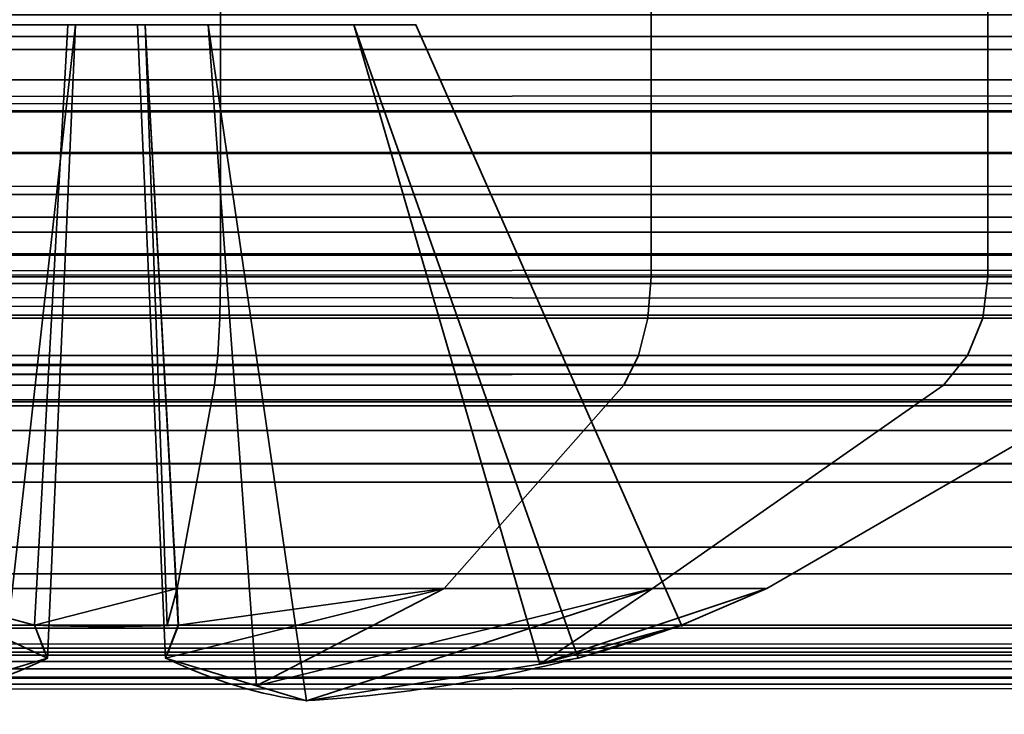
# Model space of a CAD drawing. Header units: millimetres. Extents: x -603 to 3703, y -121 to 193.
# Tile 637 of 656: x 1873.18 to 1876.84, y 12.94 to 15.52. Entities that reach past the tile are written whole.
import ezdxf

# ---------------------------------------------------------------- set-up
doc = ezdxf.new("R2010")
doc.units = ezdxf.units.MM
doc.layers.add('152', color=7, linetype='Continuous', true_color=0xffffff)

# ---------------------------------------------------------------- blocks, each defined once
blk = doc.blocks.new('UG_SURFACE_064')
at = {"layer": '152', "color": 156, "linetype": 'Continuous', "lineweight": 35}
for points in [[(1873.9233, 16, -6.7778), (1873.9233, 14.5629, -6.7778), (1872.2485, 14.5629, -6.6018), (1872.2485, 16, -6.6018)], [(1872.2485, 16, 1.1018), (1872.2485, 14.5629, 1.1018), (1873.9233, 14.5629, 1.2778), (1873.9233, 16, 1.2778)], [(1875.525, 16, -6.2574), (1875.525, 14.5629, -6.2574), (1873.9233, 14.5629, -6.7778), (1873.9233, 16, -6.7778)], [(1873.9233, 16, 1.2778), (1873.9233, 14.5629, 1.2778), (1875.525, 14.5629, 0.7574), (1875.525, 16, 0.7574)], [(1876.7766, 16, -5.1305), (1876.7766, 14.5629, -5.1305), (1875.525, 14.5629, -6.2574), (1875.525, 16, -6.2574)], [(1875.525, 16, 0.7574), (1875.525, 14.5629, 0.7574), (1876.7766, 14.5629, -0.3695), (1876.7766, 16, -0.3695)], [(1877.4616, 16, -3.592), (1877.4616, 14.5629, -3.592), (1876.7766, 14.5629, -5.1305), (1876.7766, 16, -5.1305)], [(1876.7766, 16, -0.3695), (1876.7766, 14.5629, -0.3695), (1877.4616, 14.5629, -1.908), (1877.4616, 16, -1.908)], [(1873.385, 15.5, -3.67), (1873.1221, 15.5, -3.1279), (1872.7566, 12.9856, -3.4934), (1873.1157, 13.0946, -4.1851)], [(1873.1157, 13.0946, -1.3149), (1872.7566, 12.9856, -2.0066), (1873.1221, 15.5, -2.3721), (1873.385, 15.5, -1.83)], [(1873.1157, 13.0946, -4.1851), (1873.2809, 13.1448, -4.5034), (1873.385, 15.5, -3.67)], [(1873.385, 15.5, -1.83), (1873.2809, 13.1448, -0.9966), (1873.1157, 13.0946, -1.3149)], [(1873.8779, 15.5, -2.3721), (1873.1221, 15.5, -3.1279), (1873.8779, 15.5, -3.1279)], [(1873.1221, 15.5, -3.1279), (1873.8779, 15.5, -2.3721), (1873.1221, 15.5, -2.3721)], [(1873.615, 15.5, -3.67), (1873.8779, 15.5, -3.1279), (1873.1221, 15.5, -3.1279), (1873.385, 15.5, -3.67)], [(1873.385, 15.5, -1.83), (1873.1221, 15.5, -2.3721), (1873.8779, 15.5, -2.3721), (1873.615, 15.5, -1.83)], [(1873.6438, 15.5, -3.9), (1873.3562, 15.5, -3.9), (1873.2328, 13.2673, -4.8875), (1873.7252, 13.2673, -4.8875)], [(1873.2328, 13.2673, -4.8875), (1873.3562, 15.5, -3.9), (1873.385, 15.5, -3.67), (1873.2809, 13.1448, -4.5034)], [(1873.2809, 13.1448, -0.9966), (1873.385, 15.5, -1.83), (1873.3562, 15.5, -1.6), (1873.2328, 13.2673, -0.6125)], [(1873.7252, 13.2673, -0.6125), (1873.2328, 13.2673, -0.6125), (1873.3562, 15.5, -1.6), (1873.6438, 15.5, -1.6)], [(1873.385, 15.5, -3.67), (1873.3562, 15.5, -3.9), (1873.6438, 15.5, -3.9), (1873.615, 15.5, -3.67)], [(1873.615, 15.5, -1.83), (1873.6438, 15.5, -1.6), (1873.3562, 15.5, -1.6), (1873.385, 15.5, -1.83)], [(1873.8779, 15.5, -3.1279), (1873.615, 15.5, -3.67), (1873.7192, 13.1448, -4.5034), (1874.0582, 13.0418, -3.8501)], [(1873.7192, 13.1448, -4.5034), (1873.615, 15.5, -3.67), (1873.6438, 15.5, -3.9), (1873.7671, 13.2673, -4.8875)], [(1873.7671, 13.2673, -0.6125), (1873.6438, 15.5, -1.6), (1873.615, 15.5, -1.83), (1873.7192, 13.1448, -0.9966)], [(1874.0582, 13.0418, -1.6499), (1873.7192, 13.1448, -0.9966), (1873.615, 15.5, -1.83), (1873.8779, 15.5, -2.3721)], [(1873.7252, 13.2673, -4.8875), (1873.7671, 13.2673, -4.8875), (1873.6438, 15.5, -3.9)], [(1873.6438, 15.5, -1.6), (1873.7671, 13.2673, -0.6125), (1873.7252, 13.2673, -0.6125)], [(1873.8779, 15.5, -3.1279), (1874.42, 15.5, -2.865), (1874.42, 15.5, -2.635), (1873.8779, 15.5, -2.3721)], [(1874.42, 15.5, -2.865), (1873.8779, 15.5, -3.1279), (1874.2434, 12.9856, -3.4934), (1875.1104, 13.1223, -3.0434)], [(1874.0582, 13.0418, -3.8501), (1874.2434, 12.9856, -3.4934), (1873.8779, 15.5, -3.1279)], [(1873.8779, 15.5, -2.3721), (1874.2434, 12.9856, -2.0066), (1874.0582, 13.0418, -1.6499)], [(1875.1104, 13.1223, -2.4566), (1874.2434, 12.9856, -2.0066), (1873.8779, 15.5, -2.3721), (1874.42, 15.5, -2.635)], [(1875.6375, 13.2673, -3.0172), (1874.65, 15.5, -2.8938), (1874.42, 15.5, -2.865), (1875.2534, 13.1448, -2.9692)], [(1874.42, 15.5, -2.865), (1874.65, 15.5, -2.8938), (1874.65, 15.5, -2.6063), (1874.42, 15.5, -2.635)], [(1875.1104, 13.1223, -3.0434), (1875.2534, 13.1448, -2.9692), (1874.42, 15.5, -2.865)], [(1874.42, 15.5, -2.635), (1875.2534, 13.1448, -2.5308), (1875.1104, 13.1223, -2.4566)], [(1875.2534, 13.1448, -2.5308), (1874.42, 15.5, -2.635), (1874.65, 15.5, -2.6063), (1875.6375, 13.2673, -2.4828)], [(1875.6375, 13.2673, -2.4828), (1874.65, 15.5, -2.6063), (1874.65, 15.5, -2.8938), (1875.6375, 13.2673, -3.0172)], [(1872.2485, 14.5629, -6.6018), (1873.9233, 14.5629, -6.7778), (1873.9208, 14.4092, -6.7537), (1872.2559, 14.4092, -6.5787)], [(1873.9233, 14.5629, 1.2778), (1872.2485, 14.5629, 1.1018), (1872.2559, 14.4092, 1.0787), (1873.9208, 14.4092, 1.2537)], [(1873.9233, 14.5629, -6.7778), (1875.525, 14.5629, -6.2574), (1875.5128, 14.4092, -6.2364), (1873.9208, 14.4092, -6.7537)], [(1875.525, 14.5629, 0.7574), (1873.9233, 14.5629, 1.2778), (1873.9208, 14.4092, 1.2537), (1875.5128, 14.4092, 0.7364)], [(1875.525, 14.5629, -6.2574), (1876.7766, 14.5629, -5.1305), (1876.7569, 14.4092, -5.1163), (1875.5128, 14.4092, -6.2364)], [(1876.7766, 14.5629, -0.3695), (1875.525, 14.5629, 0.7574), (1875.5128, 14.4092, 0.7364), (1876.7569, 14.4092, -0.3837)], [(1876.7766, 14.5629, -5.1305), (1877.4616, 14.5629, -3.592), (1877.4378, 14.4092, -3.587), (1876.7569, 14.4092, -5.1163)], [(1877.4616, 14.5629, -1.908), (1876.7766, 14.5629, -0.3695), (1876.7569, 14.4092, -0.3837), (1877.4378, 14.4092, -1.913)], [(1872.2559, 14.4092, -6.5787), (1873.9208, 14.4092, -6.7537), (1873.9134, 14.2703, -6.6838), (1872.2777, 14.2703, -6.5119)], [(1873.9208, 14.4092, 1.2537), (1872.2559, 14.4092, 1.0787), (1872.2777, 14.2703, 1.0119), (1873.9134, 14.2703, 1.1838)], [(1873.9208, 14.4092, -6.7537), (1875.5128, 14.4092, -6.2364), (1875.4777, 14.2703, -6.1755), (1873.9134, 14.2703, -6.6838)], [(1875.5128, 14.4092, 0.7364), (1873.9208, 14.4092, 1.2537), (1873.9134, 14.2703, 1.1838), (1875.4777, 14.2703, 0.6755)], [(1875.5128, 14.4092, -6.2364), (1876.7569, 14.4092, -5.1163), (1876.7, 14.2703, -5.075), (1875.4777, 14.2703, -6.1755)], [(1876.7569, 14.4092, -0.3837), (1875.5128, 14.4092, 0.7364), (1875.4777, 14.2703, 0.6755), (1876.7, 14.2703, -0.425)], [(1876.7569, 14.4092, -5.1163), (1877.4378, 14.4092, -3.587), (1877.369, 14.2703, -3.5724), (1876.7, 14.2703, -5.075)], [(1877.4378, 14.4092, -1.913), (1876.7569, 14.4092, -0.3837), (1876.7, 14.2703, -0.425), (1877.369, 14.2703, -1.9276)], [(1872.2777, 14.2703, -6.5119), (1873.9134, 14.2703, -6.6838), (1873.902, 14.1598, -6.5748), (1872.3116, 14.1598, -6.4076)], [(1873.9134, 14.2703, 1.1838), (1872.2777, 14.2703, 1.0119), (1872.3116, 14.1598, 0.9076), (1873.902, 14.1598, 1.0748)], [(1873.9134, 14.2703, -6.6838), (1875.4777, 14.2703, -6.1755), (1875.423, 14.1598, -6.0806), (1873.902, 14.1598, -6.5748)], [(1875.4777, 14.2703, 0.6755), (1873.9134, 14.2703, 1.1838), (1873.902, 14.1598, 1.0748), (1875.423, 14.1598, 0.5806)], [(1875.4777, 14.2703, -6.1755), (1876.7, 14.2703, -5.075), (1876.6114, 14.1598, -5.0105), (1875.423, 14.1598, -6.0806)], [(1876.7, 14.2703, -0.425), (1875.4777, 14.2703, 0.6755), (1875.423, 14.1598, 0.5806), (1876.6114, 14.1598, -0.4895)], [(1876.7, 14.2703, -5.075), (1877.369, 14.2703, -3.5724), (1877.2618, 14.1598, -3.5496), (1876.6114, 14.1598, -5.0105)], [(1877.369, 14.2703, -1.9276), (1876.7, 14.2703, -0.425), (1876.6114, 14.1598, -0.4895), (1877.2618, 14.1598, -1.9504)], [(1872.3116, 14.1598, -6.4076), (1873.902, 14.1598, -6.5748), (1873.7624, 13.404, -5.2458), (1872.7245, 13.404, -5.1367)], [(1873.902, 14.1598, 1.0748), (1872.3116, 14.1598, 0.9076), (1872.7245, 13.404, -0.3633), (1873.7624, 13.404, -0.2542)], [(1873.902, 14.1598, -6.5748), (1875.423, 14.1598, -6.0806), (1874.7548, 13.404, -4.9233), (1873.7624, 13.404, -5.2458)], [(1875.423, 14.1598, 0.5806), (1873.902, 14.1598, 1.0748), (1873.7624, 13.404, -0.2542), (1874.7548, 13.404, -0.5767)], [(1875.423, 14.1598, -6.0806), (1876.6114, 14.1598, -5.0105), (1875.5302, 13.404, -4.2251), (1874.7548, 13.404, -4.9233)], [(1876.6114, 14.1598, -0.4895), (1875.423, 14.1598, 0.5806), (1874.7548, 13.404, -0.5767), (1875.5302, 13.404, -1.2749)], [(1876.6114, 14.1598, -5.0105), (1877.2618, 14.1598, -3.5496), (1875.9546, 13.404, -3.2718), (1875.5302, 13.404, -4.2251)], [(1877.2618, 14.1598, -1.9504), (1876.6114, 14.1598, -0.4895), (1875.5302, 13.404, -1.2749), (1875.9546, 13.404, -2.2282)], [(1877.2618, 14.1598, -3.5496), (1877.2618, 14.1598, -1.9504), (1875.9546, 13.404, -2.2282), (1875.9546, 13.404, -3.2718)], [(1872.7245, 13.404, -5.1367), (1873.2328, 13.2673, -4.8875), (1873.2809, 13.1448, -4.5034)], [(1873.2328, 13.2673, -4.8875), (1872.7245, 13.404, -5.1367), (1873.7624, 13.404, -5.2458)], [(1873.7624, 13.404, -0.2542), (1872.7245, 13.404, -0.3633), (1873.2328, 13.2673, -0.6125)], [(1872.7245, 13.404, -0.3633), (1873.1157, 13.0946, -1.3149), (1873.2809, 13.1448, -0.9966)], [(1873.2809, 13.1448, -0.9966), (1873.2328, 13.2673, -0.6125), (1872.7245, 13.404, -0.3633)], [(1873.2809, 13.1448, -4.5034), (1873.1157, 13.0946, -4.1851), (1872.7245, 13.404, -5.1367)], [(1873.7624, 13.404, -5.2458), (1873.7252, 13.2673, -4.8875), (1873.2328, 13.2673, -4.8875)], [(1873.2328, 13.2673, -0.6125), (1873.7252, 13.2673, -0.6125), (1873.7624, 13.404, -0.2542)], [(1874.7548, 13.404, -4.9233), (1874.0582, 13.0418, -3.8501), (1873.7192, 13.1448, -4.5034)], [(1873.7192, 13.1448, -4.5034), (1873.7671, 13.2673, -4.8875), (1874.7548, 13.404, -4.9233)], [(1874.7548, 13.404, -0.5767), (1873.7671, 13.2673, -0.6125), (1873.7192, 13.1448, -0.9966)], [(1873.7192, 13.1448, -0.9966), (1874.0582, 13.0418, -1.6499), (1874.7548, 13.404, -0.5767)], [(1873.7624, 13.404, -0.2542), (1873.7252, 13.2673, -0.6125), (1873.7671, 13.2673, -0.6125)], [(1873.7671, 13.2673, -4.8875), (1873.7252, 13.2673, -4.8875), (1873.7624, 13.404, -5.2458)], [(1873.7624, 13.404, -5.2458), (1874.7548, 13.404, -4.9233), (1873.7671, 13.2673, -4.8875)], [(1873.7671, 13.2673, -0.6125), (1874.7548, 13.404, -0.5767), (1873.7624, 13.404, -0.2542)], [(1875.5302, 13.404, -4.2251), (1874.2434, 12.9856, -3.4934), (1874.0582, 13.0418, -3.8501)], [(1875.5302, 13.404, -1.2749), (1874.7548, 13.404, -0.5767), (1874.0582, 13.0418, -1.6499)], [(1874.0582, 13.0418, -1.6499), (1874.2434, 12.9856, -2.0066), (1875.5302, 13.404, -1.2749)], [(1874.0582, 13.0418, -3.8501), (1874.7548, 13.404, -4.9233), (1875.5302, 13.404, -4.2251)], [(1875.5302, 13.404, -1.2749), (1874.2434, 12.9856, -2.0066), (1875.1104, 13.1223, -2.4566)], [(1875.1104, 13.1223, -3.0434), (1874.2434, 12.9856, -3.4934), (1875.5302, 13.404, -4.2251)], [(1875.5302, 13.404, -4.2251), (1875.9546, 13.404, -3.2718), (1875.1104, 13.1223, -3.0434)], [(1875.1104, 13.1223, -3.0434), (1875.9546, 13.404, -3.2718), (1875.6375, 13.2673, -3.0172)], [(1875.6375, 13.2673, -2.4828), (1875.9546, 13.404, -2.2282), (1875.1104, 13.1223, -2.4566)], [(1875.1104, 13.1223, -2.4566), (1875.9546, 13.404, -2.2282), (1875.5302, 13.404, -1.2749)], [(1875.9546, 13.404, -3.2718), (1875.9546, 13.404, -2.2282), (1875.6375, 13.2673, -2.4828), (1875.6375, 13.2673, -3.0172)], [(1875.1104, 13.1223, -2.4566), (1875.2534, 13.1448, -2.5308), (1875.6375, 13.2673, -2.4828)], [(1875.6375, 13.2673, -3.0172), (1875.2534, 13.1448, -2.9692), (1875.1104, 13.1223, -3.0434)]]:
    blk.add_3dface(points, dxfattribs=at)
blk = doc.blocks.new('UG_SURFACE_065')
at = {"layer": '152', "color": 206, "linetype": 'Continuous', "lineweight": 35}
for points in [[(1040, 14.1054, -2.9855), (1960, 14.1054, -2.9855), (1960, 13.07, -6.152), (1040, 13.07, -6.152)], [(1040, 13.7993, 0.3491), (1960, 13.7993, 0.3491), (1960, 14.1054, -2.9855), (1040, 14.1054, -2.9855)], [(1040, 13.1812, 1.837), (1960, 13.1812, 1.837), (1960, 13.7993, 0.3491), (1040, 13.7993, 0.3491)], [(1040, 11.966, 3.8501), (1960, 11.966, 3.8501), (1960, 13.1812, 1.837), (1040, 13.1812, 1.837)], [(1040, 13.1671, -2.2533), (1960, 13.1671, -2.2533), (1960, 12.7103, 0.4822), (1040, 12.7103, 0.4822)], [(1040, 12.4711, -5.095), (1960, 12.4711, -5.095), (1960, 13.1671, -2.2533), (1040, 13.1671, -2.2533)], [(1040, 13.07, -6.152), (1960, 13.07, -6.152), (1960, 12.0021, -7.9445), (1040, 12.0021, -7.9445)]]:
    blk.add_3dface(points, dxfattribs=at)
blk = doc.blocks.new('UG_SURFACE_066')
at = {"layer": '152', "color": 252, "linetype": 'Continuous', "lineweight": 35}
for points in [[(1959, 59.6289, 6.25), (1041, 59.6289, 6.25), (1041, 7.5, 6.25), (1959, 7.5, 6.25)], [(1959, 59.6289, 5.25), (1959, 7.5, 5.25), (1041, 7.5, 5.25), (1041, 59.6289, 5.25)], [(1041, 16.2443, -7.9943), (1959, 16.2443, -7.9943), (1959, 15.4073, -8.5536), (1041, 15.4073, -8.5536)], [(1775.4, 14.7849, 3.6411), (1959, 14.7849, 3.6411), (1959, 15.6549, 3.3523), (1775.4, 15.6549, 3.3523)], [(1775.4, 15.6136, 2.1223), (1959, 15.6136, 2.1223), (1959, 15.1763, 2.4743), (1775.4, 15.1763, 2.4743)], [(1041, 15.0246, -7.6297), (1959, 15.0246, -7.6297), (1959, 15.5372, -7.2872), (1041, 15.5372, -7.2872)], [(1041, 15.4073, -8.5536), (1959, 15.4073, -8.5536), (1959, 14.42, -8.75), (1041, 14.42, -8.75)], [(1775.4, 15.1763, 2.4743), (1959, 15.1763, 2.4743), (1959, 14.6434, 2.6512), (1775.4, 14.6434, 2.6512)], [(1041, 14.42, -7.75), (1959, 14.42, -7.75), (1959, 15.0246, -7.6297), (1041, 15.0246, -7.6297)], [(1775.4, 13.8687, 3.6075), (1959, 13.8687, 3.6075), (1959, 14.7849, 3.6411), (1775.4, 14.7849, 3.6411)], [(1775.4, 14.6434, 2.6512), (1959, 14.6434, 2.6512), (1959, 14.0824, 2.6306), (1775.4, 14.0824, 2.6306)], [(1959, 4.0145, -7.75), (1959, 14.42, -7.75), (1041, 14.42, -7.75), (1041, 4.0145, -7.75)], [(1041, 4.0145, -8.75), (1041, 14.42, -8.75), (1959, 14.42, -8.75), (1959, 4.0145, -8.75)], [(1959, 8.0342, 1.3077), (1041, 8.0342, 1.3077), (1408.2, 14.0824, 2.6306), (1591.8, 14.0824, 2.6306)], [(1959, 8.0342, 1.3077), (1591.8, 14.0824, 2.6306), (1775.4, 14.0824, 2.6306)], [(1775.4, 14.0824, 2.6306), (1959, 14.0824, 2.6306), (1959, 8.0342, 1.3077)], [(1041, 7.8205, 2.2846), (1959, 7.8205, 2.2846), (1591.8, 13.8687, 3.6075), (1408.2, 13.8687, 3.6075)], [(1959, 7.8205, 2.2846), (1775.4, 13.8687, 3.6075), (1591.8, 13.8687, 3.6075)], [(1959, 7.8205, 2.2846), (1959, 13.8687, 3.6075), (1775.4, 13.8687, 3.6075)]]:
    blk.add_3dface(points, dxfattribs=at)
blk = doc.blocks.new('UG_SURFACE_067')
at = {"layer": '152', "color": 252, "linetype": 'Continuous', "lineweight": 35}
for points in [[(1045, 7.5, 3.75), (1955, 7.5, 3.75), (1955, 17.42, 3.75), (1045, 17.42, 3.75)], [(1045, 17.42, 2.25), (1955, 17.42, 2.25), (1955, 7.5, 2.25), (1045, 7.5, 2.25)]]:
    blk.add_3dface(points, dxfattribs=at)
blk = doc.blocks.new('UG_SURFACE_069')
at = {"layer": '152', "color": 7, "linetype": 'Continuous', "lineweight": 35}
for points in [[(1028.805, 13.867, 2018.445), (1971.195, 13.867, 2018.445), (1969.2187, 14.2362, 2016.4688)], [(1030.7813, 14.2362, 2016.4688), (1028.805, 13.867, 2018.445), (1969.2187, 14.2362, 2016.4688)], [(1969.2187, 14.2362, 2016.4688), (1968.7123, 14.0981, 2015.9624), (1031.2877, 14.0981, 2015.9624), (1030.7813, 14.2362, 2016.4688)], [(1031.2877, 14.0981, 2015.9624), (1968.7123, 14.0981, 2015.9624), (1966.3631, 13.4575, 2013.613), (1033.6369, 13.4575, 2013.613)], [(1972.85, 13.5578, 2020.1001), (1971.195, 13.867, 2018.445), (1028.805, 13.867, 2018.445), (1027.15, 13.5578, 2020.1001)], [(1027.15, 13.5578, 2020.1001), (1026.348, 13.1555, 2020.9019), (1973.652, 13.1555, 2020.9019)], [(1027.15, 13.5578, 2020.1001), (1973.652, 13.1555, 2020.9019), (1972.85, 13.5578, 2020.1001)], [(1033.6369, 13.4575, 2013.613), (1966.3631, 13.4575, 2013.613), (1965.663, 13.2666, 2012.913), (1034.337, 13.2666, 2012.913)], [(1970.4359, 13.048, 2017.6859), (1029.5644, 13.0447, 2017.6857), (1030.4995, 13.2561, 2016.7506)], [(1030.4995, 13.2561, 2016.7506), (1031.6956, 12.978, 2015.5544), (1968.2879, 13.1186, 2015.538)], [(1968.2879, 13.1186, 2015.538), (1969.5216, 13.2561, 2016.7716), (1030.4995, 13.2561, 2016.7506)], [(1969.5216, 13.2561, 2016.7716), (1970.4359, 13.048, 2017.6859), (1030.4995, 13.2561, 2016.7506)], [(1965.663, 13.2666, 2012.913), (1963.65, 12.0514, 2010.9), (1036.35, 12.0514, 2010.9), (1034.337, 13.2666, 2012.913)], [(1975.4446, 12.0875, 2022.6946), (1973.652, 13.1555, 2020.9019), (1026.348, 13.1555, 2020.9019), (1024.5554, 12.0875, 2022.6946)], [(1967.9768, 13.084, 2015.2268), (1968.2879, 13.1186, 2015.538), (1031.6956, 12.978, 2015.5544)], [(1967.9768, 13.084, 2015.2268), (1031.6956, 12.978, 2015.5544), (1033.5678, 12.5427, 2013.6821)], [(1033.5678, 12.5427, 2013.6821), (1966.4322, 12.5427, 2013.6821), (1967.9768, 13.084, 2015.2268)], [(1972.595, 12.5565, 2019.845), (1027.405, 12.5565, 2019.845), (1029.5644, 13.0447, 2017.6857)], [(1029.5644, 13.0447, 2017.6857), (1970.4359, 13.048, 2017.6859), (1972.595, 12.5565, 2019.845)]]:
    blk.add_3dface(points, dxfattribs=at)
blk = doc.blocks.new('UG_SURFACE_094')
at = {"layer": '152', "color": 252, "linetype": 'Continuous', "lineweight": 35}
for points in [[(1038.5, 7.25, 2008.75), (1961.5, 7.25, 2008.75), (1961.5, 46.92, 2008.75), (1038.5, 46.92, 2008.75)], [(1040, 7.25, 2007.2501), (1040, 46.92, 2007.2501), (1960, 46.92, 2007.2501), (1960, 7.25, 2007.2501)], [(1962.4096, 15.9014, 2009.6595), (1037.8432, 15.2948, 2009.4068), (1037.5904, 15.9014, 2009.6595)], [(1962.4096, 15.9014, 2009.6595), (1962.1568, 15.2948, 2009.4068), (1037.8432, 15.2948, 2009.4068)], [(1964.4548, 15.8577, 2011.7047), (1035.5452, 15.8577, 2011.7047), (1036.0825, 15.4566, 2011.1675), (1963.9175, 15.4566, 2011.1675)], [(1976.4408, 15.0209, 2023.6907), (1976.2655, 15.5987, 2023.5155), (1023.7345, 15.5987, 2023.5155), (1023.5592, 15.0209, 2023.6907)], [(1974.8797, 15.0246, 2022.1298), (1025.1203, 15.0246, 2022.1298), (1025.4627, 15.5372, 2021.7872), (1974.5373, 15.5372, 2021.7872)], [(1963.7247, 15.18, 2010.9746), (1036.0825, 15.4566, 2011.1675), (1036.2753, 15.18, 2010.9746)], [(1963.7247, 15.18, 2010.9746), (1963.9175, 15.4566, 2011.1675), (1036.0825, 15.4566, 2011.1675)], [(1037.9616, 14.6483, 2009.2885), (1037.8432, 15.2948, 2009.4068), (1962.1568, 15.2948, 2009.4068)], [(1037.9616, 14.6483, 2009.2885), (1962.1568, 15.2948, 2009.4068), (1962.0384, 14.6483, 2009.2885)], [(1036.2753, 15.18, 2010.9746), (1963.595, 14.8687, 2010.8449), (1963.7247, 15.18, 2010.9746)], [(1036.2753, 15.18, 2010.9746), (1036.405, 14.8687, 2010.8449), (1963.595, 14.8687, 2010.8449)], [(1023.5592, 15.0209, 2023.6907), (1023.5, 14.42, 2023.7501), (1976.5, 14.42, 2023.7501)], [(1023.5592, 15.0209, 2023.6907), (1976.5, 14.42, 2023.7501), (1976.4408, 15.0209, 2023.6907)], [(1025.0304, 14.7282, 2022.2197), (1025.1203, 15.0246, 2022.1298), (1974.8797, 15.0246, 2022.1298), (1974.9696, 14.7282, 2022.2197)], [(1963.5344, 14.5371, 2010.7844), (1036.405, 14.8687, 2010.8449), (1036.4656, 14.5371, 2010.7844)], [(1963.5344, 14.5371, 2010.7844), (1963.595, 14.8687, 2010.8449), (1036.405, 14.8687, 2010.8449)], [(1975, 14.42, 2022.2499), (1025, 14.42, 2022.2499), (1025.0304, 14.7282, 2022.2197)], [(1974.9696, 14.7282, 2022.2197), (1975, 14.42, 2022.2499), (1025.0304, 14.7282, 2022.2197)], [(1962.0384, 14.6483, 2009.2885), (1037.94, 13.9913, 2009.31), (1037.9616, 14.6483, 2009.2885)], [(1962.0384, 14.6483, 2009.2885), (1962.06, 13.9913, 2009.31), (1037.94, 13.9913, 2009.31)], [(1036.4656, 14.5371, 2010.7844), (1036.4547, 14.2001, 2010.7954), (1963.5453, 14.2001, 2010.7954)], [(1036.4656, 14.5371, 2010.7844), (1963.5453, 14.2001, 2010.7954), (1963.5344, 14.5371, 2010.7844)], [(1023.5, -29.92, 2023.7501), (1976.5, -29.92, 2023.7501), (1976.5, 14.42, 2023.7501), (1023.5, 14.42, 2023.7501)], [(1025, -29.92, 2022.2499), (1025, 14.42, 2022.2499), (1975, 14.42, 2022.2499), (1975, -29.92, 2022.2499)], [(1036.4547, 14.2001, 2010.7954), (1035.5219, 7.5631, 2011.728), (1964.4781, 7.5631, 2011.728), (1963.5453, 14.2001, 2010.7954)], [(1037.94, 13.9913, 2009.31), (1962.06, 13.9913, 2009.31), (1962.9927, 7.3544, 2010.2427), (1037.0073, 7.3544, 2010.2427)]]:
    blk.add_3dface(points, dxfattribs=at)
blk = doc.blocks.new('UG_SURFACE_179')
at = {"layer": '152', "color": 252, "linetype": 'Continuous', "lineweight": 35}
for points in [[(2165, -18, 2212.25), (2165, 174.4, 2212.25), (835, 174.4, 2212.25), (835, -18, 2212.25)], [(985, -18, 2062.2499), (985, 174.4, 2062.2499), (2015.0001, 174.4, 2062.2499), (2015.0001, -18, 2062.2499)]]:
    blk.add_3dface(points, dxfattribs=at)

msp = doc.modelspace()

# ---------------------------------------------------------------- linework, layer by layer
at = {"layer": '152', "color": 156, "linetype": 'Continuous', "lineweight": 35}
for p, q in [((1873.385, 15.5, -3.67), (1873.1221, 15.5, -3.1279)), ((1873.1221, 15.5, -2.3721), (1873.385, 15.5, -1.83)), ((1873.3563, 15.5, -1.6), (1873.2328, 13.2673, -0.6125)), ((1873.3563, 15.5, -3.9), (1873.2328, 13.2673, -4.8875)), ((1873.385, 15.5, -1.83), (1873.2808, 13.1448, -0.9966)), ((1873.385, 15.5, -3.67), (1873.2808, 13.1448, -4.5034)), ((1873.385, 15.5, -1.83), (1873.3563, 15.5, -1.6)), ((1873.3563, 15.5, -1.6), (1873.6437, 15.5, -1.6)), ((1873.3563, 15.5, -3.9), (1873.385, 15.5, -3.67)), ((1873.6437, 15.5, -3.9), (1873.3563, 15.5, -3.9)), ((1873.615, 15.5, -3.67), (1873.7192, 13.1448, -4.5034)), ((1873.615, 15.5, -3.67), (1873.6437, 15.5, -3.9)), ((1873.6437, 15.5, -1.6), (1873.615, 15.5, -1.83)), ((1873.615, 15.5, -1.83), (1873.7192, 13.1448, -0.9966)), ((1873.615, 15.5, -1.83), (1873.8779, 15.5, -2.3721)), ((1873.8779, 15.5, -3.1279), (1873.615, 15.5, -3.67)), ((1873.6437, 15.5, -1.6), (1873.7672, 13.2673, -0.6125)), ((1873.6437, 15.5, -3.9), (1873.7672, 13.2673, -4.8875)), ((1873.8779, 15.5, -2.3721), (1874.2434, 12.9856, -2.0066)), ((1873.8779, 15.5, -2.3721), (1874.42, 15.5, -2.635)), ((1873.8779, 15.5, -3.1279), (1874.2434, 12.9856, -3.4934)), ((1874.42, 15.5, -2.865), (1873.8779, 15.5, -3.1279)), ((1874.42, 15.5, -2.635), (1875.2534, 13.1448, -2.5308)), ((1874.65, 15.5, -2.8938), (1874.42, 15.5, -2.865)), ((1874.42, 15.5, -2.865), (1875.2534, 13.1448, -2.9692)), ((1874.42, 15.5, -2.635), (1874.65, 15.5, -2.6062)), ((1874.65, 15.5, -2.8938), (1875.6375, 13.2673, -3.0172)), ((1874.65, 15.5, -2.6062), (1874.65, 15.5, -2.8938)), ((1874.65, 15.5, -2.6062), (1875.6375, 13.2673, -2.4828))]:
    msp.add_line(p, q, dxfattribs=at)
at = {"layer": '152', "color": 252, "linetype": 'Continuous', "lineweight": 35}
for p, q in [((1976.5, 14.42, 2023.75), (1023.5, 14.42, 2023.75)), ((1975, 14.42, 2022.25), (1025, 14.42, 2022.25)), ((1959, 14.42, -7.75), (1041, 14.42, -7.75)), ((1959, 14.42, -8.75), (1041, 14.42, -8.75)), ((1963.5453, 14.2001, 2010.7953), (1036.4547, 14.2001, 2010.7953)), ((1959, 14.0824, 2.6306), (1041, 14.0824, 2.6306)), ((1962.0599, 13.9913, 2009.3099), (1037.9401, 13.9913, 2009.3099)), ((1959, 13.8687, 3.6075), (1041, 13.8687, 3.6075))]:
    msp.add_line(p, q, dxfattribs=at)
at = {"layer": '152', "color": 7, "linetype": 'Continuous', "lineweight": 35}
for p, q in [((1965.663, 13.2666, 2012.913), (1034.337, 13.2666, 2012.913)), ((1973.652, 13.1555, 2020.902), (1026.348, 13.1555, 2020.902))]:
    msp.add_line(p, q, dxfattribs=at)
at = {"layer": '152', "color": 206, "linetype": 'Continuous', "lineweight": 35}
for p, q in [((1960, 13.1812, 1.837), (1040, 13.1812, 1.837)), ((1960, 13.07, -6.152), (1040, 13.07, -6.152))]:
    msp.add_line(p, q, dxfattribs=at)
at = {"layer": '152', "color": 156, "linetype": 'Continuous', "lineweight": 35, "extrusion": (0, 1, 0)}
msp.add_circle((-1873.5, -2.75, 14.5629), 4.05, dxfattribs=at)
at = {"layer": '152', "color": 156, "linetype": 'Continuous', "lineweight": 35, "extrusion": (0, -1, 0)}
msp.add_circle((1873.5, -2.75, -14.1598), 3.8458, dxfattribs=at)
at = {"layer": '152', "color": 156, "linetype": 'Continuous', "lineweight": 35, "extrusion": (0.992278, 2.71417e-16, -0.124035)}
msp.add_arc((19.4, 229.6503, 1859.3737), 6.5, 195.77439, 199.35433, dxfattribs=at)
at = {"layer": '152', "color": 156, "linetype": 'Continuous', "lineweight": 35, "extrusion": (3.18785e-14, -0.404506, 0.914535)}
msp.add_arc((1873.5, 16.6296, -9.8365), 6.4787, 267.63637, 272.36363, dxfattribs=at)
at = {"layer": '152', "color": 156, "linetype": 'Continuous', "lineweight": 35, "extrusion": (0.992278, 4.07126e-16, 0.124035)}
msp.add_arc((19.4, -235.1078, 1858.6915), 6.5, 160.64567, 164.22561, dxfattribs=at)
at = {"layer": '152', "color": 156, "linetype": 'Continuous', "lineweight": 35, "extrusion": (-3.18785e-14, -0.404506, -0.914535)}
msp.add_arc((1873.5, -18.8544, -4.8066), 6.4787, 87.63637, 92.36363, dxfattribs=at)
at = {"layer": '152', "color": 156, "linetype": 'Continuous', "lineweight": 35, "extrusion": (-0.992278, 2.26181e-16, 0.124035)}
msp.add_arc((-19.4, 229.6503, -1859.3737), 6.5, 15.77439, 19.35433, dxfattribs=at)
at = {"layer": '152', "color": 156, "linetype": 'Continuous', "lineweight": 35, "extrusion": (-0.992278, 4.07126e-16, -0.124035)}
msp.add_arc((-19.4, -235.1078, -1858.6915), 6.5, 340.64567, 344.22561, dxfattribs=at)
at = {"layer": '152', "color": 156, "linetype": 'Continuous', "lineweight": 35, "extrusion": (0.124035, 3.6189e-16, 0.992278)}
msp.add_arc((19.4, -1859.3737, 229.6503), 6.5, 195.77439, 199.35433, dxfattribs=at)
at = {"layer": '152', "color": 156, "linetype": 'Continuous', "lineweight": 35, "extrusion": (0.124035, 3.6189e-16, -0.992278)}
msp.add_arc((19.4, 1858.6915, 235.1078), 6.5, 160.64567, 164.22561, dxfattribs=at)
at = {"layer": '152', "color": 156, "linetype": 'Continuous', "lineweight": 35, "extrusion": (-0.914535, -0.404506, -2.968e-14)}
msp.add_arc((740.1, -2.75, -1720.7035), 6.4787, 357.63637, 2.36363, dxfattribs=at)
at = {"layer": '152', "color": 156, "linetype": 'Continuous', "lineweight": 35, "extrusion": (0.883244, -0.190656, -0.428404)}
msp.add_arc((414.2691, 780.3065, 1652.4854), 6.4953, 161.52793, 171.67674, dxfattribs=at)
at = {"layer": '152', "color": 156, "linetype": 'Continuous', "lineweight": 35, "extrusion": (0.883244, -0.190656, 0.428404)}
msp.add_arc((414.2691, -785.2762, 1650.1292), 6.4953, 188.32326, 198.47207, dxfattribs=at)
at = {"layer": '152', "color": 156, "linetype": 'Continuous', "lineweight": 35, "extrusion": (-0.883244, -0.190656, -0.428404)}
msp.add_arc((376.3426, -788.7835, -1657.031), 6.4953, 8.32326, 18.47207, dxfattribs=at)
at = {"layer": '152', "color": 156, "linetype": 'Continuous', "lineweight": 35, "extrusion": (-0.883244, -0.190656, 0.428404)}
msp.add_arc((376.3426, 783.8137, -1659.3872), 6.4953, 341.52793, 351.67674, dxfattribs=at)
at = {"layer": '152', "color": 156, "linetype": 'Continuous', "lineweight": 35, "extrusion": (-0.428404, -0.190656, 0.883244)}
msp.add_arc((744.0234, 1517.4818, -808.4945), 6.4953, 341.58125, 351.73007, dxfattribs=at)
at = {"layer": '152', "color": 156, "linetype": 'Continuous', "lineweight": 35, "extrusion": (-0.428404, -0.190656, -0.883244)}
msp.add_arc((744.0234, -1520.0608, -803.6367), 6.4953, 8.26993, 18.41875, dxfattribs=at)

# ---------------------------------------------------------------- block references
at = {"layer": '152', "color": 252, "linetype": 'Continuous', "lineweight": 35}
for name in ['UG_SURFACE_179', 'UG_SURFACE_066', 'UG_SURFACE_094', 'UG_SURFACE_067']:
    msp.add_blockref(name, (0, 0), dxfattribs=at)
at = {"layer": '152', "color": 156, "linetype": 'Continuous', "lineweight": 35}
msp.add_blockref('UG_SURFACE_064', (0, 0), dxfattribs=at)
at = {"layer": '152', "color": 7, "linetype": 'Continuous', "lineweight": 35}
msp.add_blockref('UG_SURFACE_069', (0, 0), dxfattribs=at)
at = {"layer": '152', "color": 206, "linetype": 'Continuous', "lineweight": 35}
msp.add_blockref('UG_SURFACE_065', (0, 0), dxfattribs=at)

doc.saveas('drawing.dxf')
